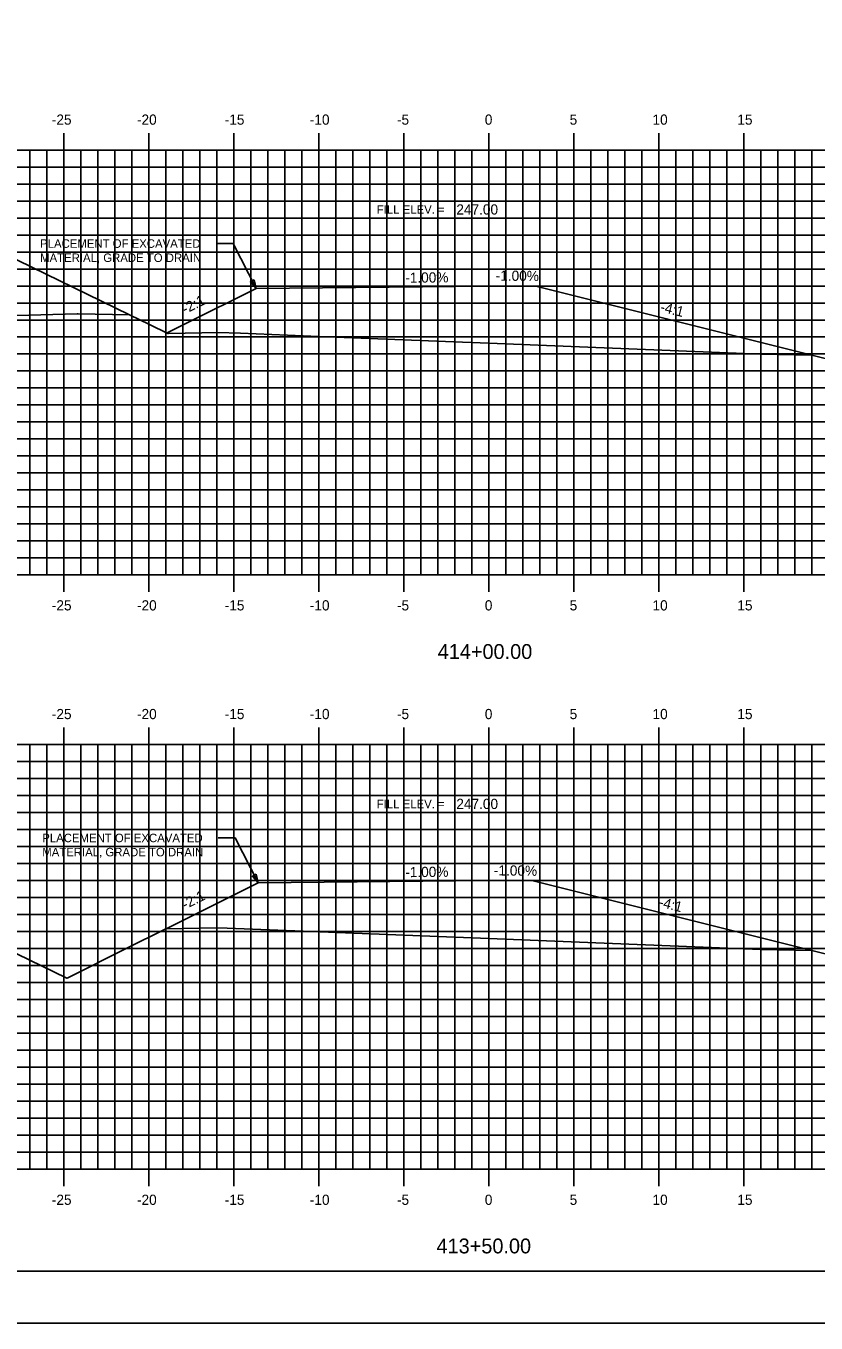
# Model space of a CAD drawing. Extents: x 1168600 to 1177589, y 610178 to 611246.
# Drawn here: x 1172718.8 to 1172765.3, y 610900.5 to 610976.9 of the extents above; entities that cross this region are included whole.
import ezdxf

# ---------------------------------------------------------------- set-up
doc = ezdxf.new("R2010")
doc.units = 0
for name, color, linetype in [('_Construction', 7, 'Continuous'), ('_Station Equation', 7, 'Continuous'), ('ANNOTATION', 7, 'Continuous'), ('BORDER', 7, 'Continuous'), ('D_Roadway_Centerline_Text', 7, 'Continuous'), ('D_Text_Standard', 7, 'Continuous'), ('H_V ANNOTATION', 7, 'Continuous'), ('MAJOR', 7, 'Continuous'), ('MINOR', 7, 'Continuous'), ('PLOT BOUNDARY', 7, 'Continuous')]:
    doc.layers.add(name, color=color, linetype=linetype)

msp = doc.modelspace()

# ---------------------------------------------------------------- linework, layer by layer
at = {"layer": '_Construction'}
for p, q in [((1172746.071, 610961.596), (1172732.375, 610961.459)), ((1172746.071, 610961.596), (1172748.909, 610961.568)), ((1172746.071, 610926.596), (1172732.502, 610926.461)), ((1172746.071, 610926.596), (1172748.673, 610926.57))]:
    msp.add_line(p, q, dxfattribs=at)
at = {"layer": '_Station Equation'}
for points in [[(1172706.865, 610959.557), (1172721.837, 610959.969), (1172721.898, 610959.968), (1172724.924, 610959.905), (1172726.107, 610959.328), (1172727.174, 610958.806), (1172727.175, 610958.808), (1172727.225, 610958.81), (1172729.182, 610958.85), (1172730.071, 610958.867), (1172730.108, 610958.866), (1172731.456, 610958.812), (1172736.064, 610958.628), (1172744.002, 610958.31), (1172746.071, 610958.227), (1172762.071, 610957.587), (1172765.071, 610957.527), (1172776.716, 610954.616)], [(1172715.376, 610923.689), (1172721.234, 610920.848), (1172721.245, 610920.843), (1172721.245, 610920.844), (1172721.245, 610920.843), (1172721.247, 610920.839), (1172721.247, 610920.839), (1172721.247, 610920.839), (1172721.247, 610920.838), (1172721.248, 610920.838), (1172721.296, 610920.863), (1172724.737, 610922.584), (1172727.071, 610923.751), (1172730.071, 610923.811), (1172730.677, 610923.786), (1172746.071, 610923.171), (1172762.071, 610922.531), (1172765.071, 610922.471), (1172775.813, 610919.785)]]:
    msp.add_lwpolyline(points, dxfattribs=at)
at = {"layer": 'ANNOTATION'}
for p, q in [((1172730.017, 610964.098), (1172731.017, 610964.098)), ((1172732.375, 610961.459), (1172731.017, 610964.098)), ((1172730.144, 610929.1), (1172731.144, 610929.1)), ((1172732.502, 610926.461), (1172731.144, 610929.1))]:
    msp.add_line(p, q, dxfattribs=at)
for points in [[(1172732.257, 610961.961), (1172732.375, 610961.459), (1172732.035, 610961.847)], [(1172732.384, 610926.962), (1172732.502, 610926.461), (1172732.162, 610926.848)]]:
    msp.add_lwpolyline(points, close=True, dxfattribs=at)
at = {"layer": 'BORDER'}
msp.add_line((1172671.071, 610903.596), (1172831.071, 610903.596), dxfattribs=at)
at = {"layer": 'D_Text_Standard'}
for points in [[(1172685.83, 610959.109), (1172685.935, 610959.16), (1172695.782, 610963.9), (1172697.347, 610964.653), (1172704.568, 610964.69), (1172705.377, 610964.694), (1172706.182, 610964.682), (1172715.394, 610964.549), (1172715.858, 610964.323), (1172724.916, 610959.909), (1172724.924, 610959.905)], [(1172727.071, 610958.808), (1172728.21, 610959.377), (1172732.375, 610961.459), (1172746.071, 610961.596), (1172748.909, 610961.568), (1172765.071, 610957.527)], [(1172727.082, 610923.75), (1172728.22, 610924.32), (1172732.502, 610926.461), (1172746.071, 610926.596), (1172748.673, 610926.57), (1172765.071, 610922.471)]]:
    msp.add_lwpolyline(points, dxfattribs=at)
at = {"layer": 'MAJOR'}
for p, q in [((1172721.071, 610970.598), (1172721.071, 610969.596)), ((1172726.071, 610970.598), (1172726.071, 610969.596)), ((1172731.071, 610970.598), (1172731.071, 610969.596)), ((1172736.071, 610970.598), (1172736.071, 610969.596)), ((1172741.071, 610970.598), (1172741.071, 610969.596)), ((1172746.071, 610970.598), (1172746.071, 610969.596)), ((1172751.071, 610970.598), (1172751.071, 610969.596)), ((1172756.071, 610970.598), (1172756.071, 610969.596)), ((1172761.071, 610970.598), (1172761.071, 610969.596)), ((1172676.071, 610969.596), (1172816.071, 610969.596)), ((1172676.071, 610969.596), (1172816.071, 610969.596)), ((1172721.071, 610944.596), (1172721.071, 610969.596)), ((1172726.071, 610944.596), (1172726.071, 610969.596)), ((1172731.071, 610944.596), (1172731.071, 610969.596)), ((1172736.071, 610944.596), (1172736.071, 610969.596)), ((1172741.071, 610944.596), (1172741.071, 610969.596)), ((1172746.071, 610944.596), (1172746.071, 610969.596)), ((1172751.071, 610944.596), (1172751.071, 610969.596)), ((1172756.071, 610944.596), (1172756.071, 610969.596)), ((1172761.071, 610944.596), (1172761.071, 610969.596)), ((1172676.071, 610964.596), (1172816.071, 610964.596)), ((1172676.071, 610959.596), (1172816.071, 610959.596)), ((1172676.071, 610954.596), (1172816.071, 610954.596)), ((1172676.071, 610949.596), (1172816.071, 610949.596)), ((1172676.071, 610944.596), (1172816.071, 610944.596)), ((1172676.071, 610944.596), (1172816.071, 610944.596)), ((1172721.071, 610943.594), (1172721.071, 610944.596)), ((1172726.071, 610943.594), (1172726.071, 610944.596)), ((1172731.071, 610943.594), (1172731.071, 610944.596)), ((1172736.071, 610943.594), (1172736.071, 610944.596)), ((1172741.071, 610943.594), (1172741.071, 610944.596)), ((1172746.071, 610943.594), (1172746.071, 610944.596)), ((1172751.071, 610943.594), (1172751.071, 610944.596)), ((1172756.071, 610943.594), (1172756.071, 610944.596)), ((1172761.071, 610943.594), (1172761.071, 610944.596)), ((1172721.071, 610935.598), (1172721.071, 610934.596)), ((1172726.071, 610935.598), (1172726.071, 610934.596)), ((1172731.071, 610935.598), (1172731.071, 610934.596)), ((1172736.071, 610935.598), (1172736.071, 610934.596)), ((1172741.071, 610935.598), (1172741.071, 610934.596)), ((1172746.071, 610935.598), (1172746.071, 610934.596)), ((1172751.071, 610935.598), (1172751.071, 610934.596)), ((1172756.071, 610935.598), (1172756.071, 610934.596)), ((1172761.071, 610935.598), (1172761.071, 610934.596)), ((1172676.071, 610934.596), (1172816.071, 610934.596)), ((1172676.071, 610934.596), (1172816.071, 610934.596)), ((1172721.071, 610909.596), (1172721.071, 610934.596)), ((1172726.071, 610909.596), (1172726.071, 610934.596)), ((1172731.071, 610909.596), (1172731.071, 610934.596)), ((1172736.071, 610909.596), (1172736.071, 610934.596)), ((1172741.071, 610909.596), (1172741.071, 610934.596)), ((1172746.071, 610909.596), (1172746.071, 610934.596)), ((1172751.071, 610909.596), (1172751.071, 610934.596)), ((1172756.071, 610909.596), (1172756.071, 610934.596)), ((1172761.071, 610909.596), (1172761.071, 610934.596)), ((1172676.071, 610929.596), (1172816.071, 610929.596)), ((1172676.071, 610924.596), (1172816.071, 610924.596)), ((1172676.071, 610919.596), (1172816.071, 610919.596)), ((1172676.071, 610914.596), (1172816.071, 610914.596)), ((1172676.071, 610909.596), (1172816.071, 610909.596)), ((1172676.071, 610909.596), (1172816.071, 610909.596)), ((1172721.071, 610908.594), (1172721.071, 610909.596)), ((1172726.071, 610908.594), (1172726.071, 610909.596)), ((1172731.071, 610908.594), (1172731.071, 610909.596)), ((1172736.071, 610908.594), (1172736.071, 610909.596)), ((1172741.071, 610908.594), (1172741.071, 610909.596)), ((1172746.071, 610908.594), (1172746.071, 610909.596)), ((1172751.071, 610908.594), (1172751.071, 610909.596)), ((1172756.071, 610908.594), (1172756.071, 610909.596)), ((1172761.071, 610908.594), (1172761.071, 610909.596))]:
    msp.add_line(p, q, dxfattribs=at)
at = {"layer": 'MINOR'}
for p, q in [((1172719.071, 610944.596), (1172719.071, 610969.596)), ((1172720.071, 610944.596), (1172720.071, 610969.596)), ((1172722.071, 610944.596), (1172722.071, 610969.596)), ((1172723.071, 610944.596), (1172723.071, 610969.596)), ((1172724.071, 610944.596), (1172724.071, 610969.596)), ((1172725.071, 610944.596), (1172725.071, 610969.596)), ((1172727.071, 610944.596), (1172727.071, 610969.596)), ((1172728.071, 610944.596), (1172728.071, 610969.596)), ((1172729.071, 610944.596), (1172729.071, 610969.596)), ((1172730.071, 610944.596), (1172730.071, 610969.596)), ((1172732.071, 610944.596), (1172732.071, 610969.596)), ((1172733.071, 610944.596), (1172733.071, 610969.596)), ((1172734.071, 610944.596), (1172734.071, 610969.596)), ((1172735.071, 610944.596), (1172735.071, 610969.596)), ((1172737.071, 610944.596), (1172737.071, 610969.596)), ((1172738.071, 610944.596), (1172738.071, 610969.596)), ((1172739.071, 610944.596), (1172739.071, 610969.596)), ((1172740.071, 610944.596), (1172740.071, 610969.596)), ((1172742.071, 610944.596), (1172742.071, 610969.596)), ((1172743.071, 610944.596), (1172743.071, 610969.596)), ((1172744.071, 610944.596), (1172744.071, 610969.596)), ((1172745.071, 610944.596), (1172745.071, 610969.596)), ((1172747.071, 610944.596), (1172747.071, 610969.596)), ((1172748.071, 610944.596), (1172748.071, 610969.596)), ((1172749.071, 610944.596), (1172749.071, 610969.596)), ((1172750.071, 610944.596), (1172750.071, 610969.596)), ((1172752.071, 610944.596), (1172752.071, 610969.596)), ((1172753.071, 610944.596), (1172753.071, 610969.596)), ((1172754.071, 610944.596), (1172754.071, 610969.596)), ((1172755.071, 610944.596), (1172755.071, 610969.596)), ((1172757.071, 610944.596), (1172757.071, 610969.596)), ((1172758.071, 610944.596), (1172758.071, 610969.596)), ((1172759.071, 610944.596), (1172759.071, 610969.596)), ((1172760.071, 610944.596), (1172760.071, 610969.596)), ((1172762.071, 610944.596), (1172762.071, 610969.596)), ((1172763.071, 610944.596), (1172763.071, 610969.596)), ((1172764.071, 610944.596), (1172764.071, 610969.596)), ((1172765.071, 610944.596), (1172765.071, 610969.596)), ((1172676.071, 610968.596), (1172816.071, 610968.596)), ((1172676.071, 610967.596), (1172816.071, 610967.596)), ((1172676.071, 610966.596), (1172816.071, 610966.596)), ((1172676.071, 610965.596), (1172816.071, 610965.596)), ((1172676.071, 610963.596), (1172816.071, 610963.596)), ((1172676.071, 610962.596), (1172816.071, 610962.596)), ((1172676.071, 610961.596), (1172816.071, 610961.596)), ((1172676.071, 610960.596), (1172816.071, 610960.596)), ((1172676.071, 610958.596), (1172816.071, 610958.596)), ((1172676.071, 610957.596), (1172816.071, 610957.596)), ((1172676.071, 610956.596), (1172816.071, 610956.596)), ((1172676.071, 610955.596), (1172816.071, 610955.596)), ((1172676.071, 610953.596), (1172816.071, 610953.596)), ((1172676.071, 610952.596), (1172816.071, 610952.596)), ((1172676.071, 610951.596), (1172816.071, 610951.596)), ((1172676.071, 610950.596), (1172816.071, 610950.596)), ((1172676.071, 610948.596), (1172816.071, 610948.596)), ((1172676.071, 610947.596), (1172816.071, 610947.596)), ((1172676.071, 610946.596), (1172816.071, 610946.596)), ((1172676.071, 610945.596), (1172816.071, 610945.596)), ((1172719.071, 610909.596), (1172719.071, 610934.596)), ((1172720.071, 610909.596), (1172720.071, 610934.596)), ((1172722.071, 610909.596), (1172722.071, 610934.596)), ((1172723.071, 610909.596), (1172723.071, 610934.596)), ((1172724.071, 610909.596), (1172724.071, 610934.596)), ((1172725.071, 610909.596), (1172725.071, 610934.596)), ((1172727.071, 610909.596), (1172727.071, 610934.596)), ((1172728.071, 610909.596), (1172728.071, 610934.596)), ((1172729.071, 610909.596), (1172729.071, 610934.596)), ((1172730.071, 610909.596), (1172730.071, 610934.596)), ((1172732.071, 610909.596), (1172732.071, 610934.596)), ((1172733.071, 610909.596), (1172733.071, 610934.596)), ((1172734.071, 610909.596), (1172734.071, 610934.596)), ((1172735.071, 610909.596), (1172735.071, 610934.596)), ((1172737.071, 610909.596), (1172737.071, 610934.596)), ((1172738.071, 610909.596), (1172738.071, 610934.596)), ((1172739.071, 610909.596), (1172739.071, 610934.596)), ((1172740.071, 610909.596), (1172740.071, 610934.596)), ((1172742.071, 610909.596), (1172742.071, 610934.596)), ((1172743.071, 610909.596), (1172743.071, 610934.596)), ((1172744.071, 610909.596), (1172744.071, 610934.596)), ((1172745.071, 610909.596), (1172745.071, 610934.596)), ((1172747.071, 610909.596), (1172747.071, 610934.596)), ((1172748.071, 610909.596), (1172748.071, 610934.596)), ((1172749.071, 610909.596), (1172749.071, 610934.596)), ((1172750.071, 610909.596), (1172750.071, 610934.596)), ((1172752.071, 610909.596), (1172752.071, 610934.596)), ((1172753.071, 610909.596), (1172753.071, 610934.596)), ((1172754.071, 610909.596), (1172754.071, 610934.596)), ((1172755.071, 610909.596), (1172755.071, 610934.596)), ((1172757.071, 610909.596), (1172757.071, 610934.596)), ((1172758.071, 610909.596), (1172758.071, 610934.596)), ((1172759.071, 610909.596), (1172759.071, 610934.596)), ((1172760.071, 610909.596), (1172760.071, 610934.596)), ((1172762.071, 610909.596), (1172762.071, 610934.596)), ((1172763.071, 610909.596), (1172763.071, 610934.596)), ((1172764.071, 610909.596), (1172764.071, 610934.596)), ((1172765.071, 610909.596), (1172765.071, 610934.596)), ((1172676.071, 610933.596), (1172816.071, 610933.596)), ((1172676.071, 610932.596), (1172816.071, 610932.596)), ((1172676.071, 610931.596), (1172816.071, 610931.596)), ((1172676.071, 610930.596), (1172816.071, 610930.596)), ((1172676.071, 610928.596), (1172816.071, 610928.596)), ((1172676.071, 610927.596), (1172816.071, 610927.596)), ((1172676.071, 610926.596), (1172816.071, 610926.596)), ((1172676.071, 610925.596), (1172816.071, 610925.596)), ((1172676.071, 610923.596), (1172816.071, 610923.596)), ((1172676.071, 610922.596), (1172816.071, 610922.596)), ((1172676.071, 610921.596), (1172816.071, 610921.596)), ((1172676.071, 610920.596), (1172816.071, 610920.596)), ((1172676.071, 610918.596), (1172816.071, 610918.596)), ((1172676.071, 610917.596), (1172816.071, 610917.596)), ((1172676.071, 610916.596), (1172816.071, 610916.596)), ((1172676.071, 610915.596), (1172816.071, 610915.596)), ((1172676.071, 610913.596), (1172816.071, 610913.596)), ((1172676.071, 610912.596), (1172816.071, 610912.596)), ((1172676.071, 610911.596), (1172816.071, 610911.596)), ((1172676.071, 610910.596), (1172816.071, 610910.596))]:
    msp.add_line(p, q, dxfattribs=at)
at = {"layer": 'PLOT BOUNDARY'}
msp.add_lwpolyline([(1172662.978, 610900.537), (1172832.978, 610900.537), (1172832.978, 611010.537), (1172662.978, 611010.537)], close=True, dxfattribs=at)

# ---------------------------------------------------------------- texts
at = {"layer": 'ANNOTATION'}
for s, p in [('FILL ELEV. =', (1172739.474, 610965.852)), ('PLACEMENT OF EXCAVATED ', (1172719.666, 610963.848)), ('MATERIAL, GRADE TO DRAIN', (1172719.666, 610963.013)), ('FILL ELEV. =', (1172739.474, 610930.852)), ('PLACEMENT OF EXCAVATED ', (1172719.793, 610928.85)), ('MATERIAL, GRADE TO DRAIN', (1172719.793, 610928.015))]:
    msp.add_text(s, height=0.5, dxfattribs=at).set_placement(p)
for s, rotation, p in [('-1.00%', 0.57294, (1172741.151, 610961.787)), ('-1.00%', 359.42706, (1172746.468, 610961.913)), ('-2:1', 26.56505, (1172728.197, 610959.938)), ('-4:1', 345.96376, (1172756.115, 610960.102)), ('-1.00%', 0.57294, (1172741.151, 610926.787)), ('-1.00%', 359.42706, (1172746.362, 610926.894)), ('-2:1', 26.56505, (1172728.199, 610924.881)), ('-4:1', 345.96376, (1172756.028, 610925.06))]:
    msp.add_text(s, height=0.6, rotation=rotation, dxfattribs=at).set_placement(p)
at = {"layer": 'D_Roadway_Centerline_Text'}
for p in [(1172744.156, 610965.806), (1172744.156, 610930.806)]:
    msp.add_text('247.00', height=0.6, dxfattribs=at).set_placement(p)
at = {"layer": 'H_V ANNOTATION'}
for s, height, p in [('-25', 0.6, (1172720.357, 610971.096)), ('-20', 0.6, (1172725.365, 610971.096)), ('-15', 0.6, (1172730.528, 610971.096)), ('-10', 0.6, (1172735.536, 610971.096)), ('-5', 0.6, (1172740.662, 610971.096)), ('0', 0.6, (1172745.83, 610971.096)), ('5', 0.6, (1172750.822, 610971.096)), ('10', 0.6, (1172755.697, 610971.096)), ('15', 0.6, (1172760.689, 610971.096)), ('-25', 0.6, (1172720.357, 610942.496)), ('-20', 0.6, (1172725.365, 610942.496)), ('-15', 0.6, (1172730.528, 610942.496)), ('-10', 0.6, (1172735.536, 610942.496)), ('-5', 0.6, (1172740.662, 610942.496)), ('0', 0.6, (1172745.83, 610942.496)), ('5', 0.6, (1172750.822, 610942.496)), ('10', 0.6, (1172755.697, 610942.496)), ('15', 0.6, (1172760.689, 610942.496)), ('414+00.00', 0.875, (1172743.059, 610939.639)), ('-25', 0.6, (1172720.357, 610936.096)), ('-20', 0.6, (1172725.365, 610936.096)), ('-15', 0.6, (1172730.528, 610936.096)), ('-10', 0.6, (1172735.536, 610936.096)), ('-5', 0.6, (1172740.662, 610936.096)), ('0', 0.6, (1172745.83, 610936.096)), ('5', 0.6, (1172750.822, 610936.096)), ('10', 0.6, (1172755.697, 610936.096)), ('15', 0.6, (1172760.689, 610936.096)), ('-25', 0.6, (1172720.357, 610907.496)), ('-20', 0.6, (1172725.365, 610907.496)), ('-15', 0.6, (1172730.528, 610907.496)), ('-10', 0.6, (1172735.536, 610907.496)), ('-5', 0.6, (1172740.662, 610907.496)), ('0', 0.6, (1172745.83, 610907.496)), ('5', 0.6, (1172750.822, 610907.496)), ('10', 0.6, (1172755.697, 610907.496)), ('15', 0.6, (1172760.689, 610907.496)), ('413+50.00', 0.875, (1172742.989, 610904.639))]:
    msp.add_text(s, height=height, dxfattribs=at).set_placement(p)

doc.saveas('drawing.dxf')
